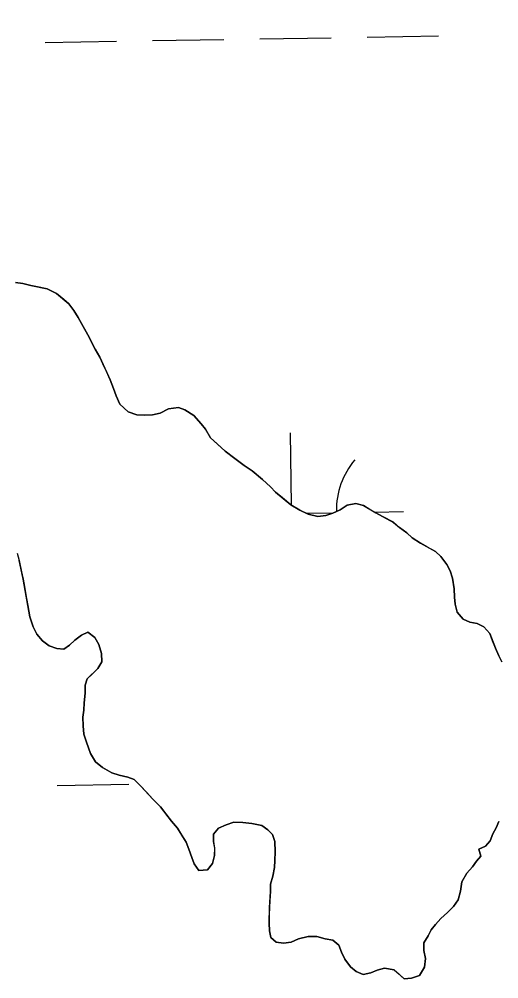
# Model space of a CAD drawing. Extents: x 3855477 to 3893699, y 299188 to 325115.
# Drawn here: x 3885830.2 to 3886044.6, y 312086 to 312515.6 of the extents above; entities that cross this region are included whole.
import ezdxf

# ---------------------------------------------------------------- set-up
doc = ezdxf.new("R2010")
doc.units = 0
for name, color, linetype in [('V-GRID-MAJR', 7, 'Continuous'), ('V-TOPO-SHOR', 7, 'Continuous'), ('V-WETL-SWMP', 7, 'Continuous')]:
    doc.layers.add(name, color=color, linetype=linetype)

msp = doc.modelspace()

# ---------------------------------------------------------------- linework, layer by layer
at = {"layer": 'V-GRID-MAJR'}
msp.add_spline([(3886286.22, 305049.4), (3886236.01, 308077.46), (3886135.52, 314137.45), (3886035.03, 320197.43), (3885984.75, 323229.35)], degree=3, dxfattribs=at)
at = {"layer": 'V-TOPO-SHOR'}
for points in [[(3886046.15, 312227.81), (3886044.65, 312230.55), (3886043.16, 312234.05), (3886041.87, 312237.37), (3886040.58, 312240.68), (3886037.92, 312243.63), (3886035.05, 312245.03), (3886031.77, 312245.67), (3886028.7, 312247.08), (3886026.05, 312250.22), (3886025.15, 312253.72), (3886024.81, 312256.82), (3886024.69, 312260.69), (3886024, 312265.35), (3886022.9, 312268.65), (3886021.41, 312271.58), (3886018.76, 312275.11), (3886016.29, 312277.28), (3886012.46, 312279.48), (3886009.59, 312281.08), (3886005.96, 312283.46), (3886003.48, 312285.64), (3886000.24, 312288.02), (3885997.57, 312290.39), (3885992.97, 312292.79), (3885989.72, 312294.59), (3885987.04, 312296.18), (3885984.17, 312297.98), (3885980.7, 312298.81), (3885976.82, 312298.11), (3885973.69, 312296.04), (3885970.38, 312294.55), (3885967.26, 312293.45), (3885963.77, 312292.93), (3885959.34, 312293.98), (3885955.7, 312295.78), (3885951.68, 312298.17), (3885947.87, 312301.34), (3885944.82, 312303.91), (3885942.55, 312306.27), (3885938.93, 312309.62), (3885934.36, 312313.38), (3885930.73, 312315.77), (3885926.53, 312318.94), (3885922.33, 312322.3), (3885918.72, 312325.46), (3885915.67, 312328.22), (3885913.42, 312332.13), (3885911.53, 312334.49), (3885908.31, 312338.22), (3885904.3, 312340.81), (3885901.41, 312341.83), (3885896.95, 312341.13), (3885893.25, 312339.27), (3885889.75, 312338.56), (3885886.27, 312338.43), (3885882.79, 312338.49), (3885878.95, 312339.91), (3885875.14, 312343.27), (3885873.46, 312346.98), (3885872.36, 312350.28), (3885870.89, 312354.18), (3885869.21, 312357.88), (3885867.54, 312361.39), (3885866.23, 312364.32), (3885864.17, 312367.84), (3885862.3, 312371.35), (3885860.81, 312374.28), (3885858.75, 312377.99), (3885856.5, 312382.09), (3885854.62, 312385.22), (3885852.35, 312388.16), (3885850.07, 312390.14), (3885846.83, 312392.9), (3885842.61, 312394.91), (3885838.37, 312395.77), (3885835.29, 312396.4), (3885831.82, 312397.24), (3885828.54, 312397.68)], [(3885829.26, 312276.6), (3885830.16, 312273.3), (3885831.23, 312268.25), (3885831.95, 312264.95), (3885832.47, 312261.65), (3885833.18, 312257.96), (3885834.05, 312253.11), (3885834.93, 312248.07), (3885836.4, 312243.59), (3885838.08, 312240.27), (3885840.54, 312237.33), (3885843.59, 312235.15), (3885847.05, 312233.92), (3885850.14, 312233.68), (3885852.69, 312235.37), (3885855.05, 312237.65), (3885857.99, 312239.92), (3885860.92, 312241.22), (3885863.97, 312238.84), (3885865.84, 312235.71), (3885866.93, 312231.63), (3885867.06, 312227.95), (3885865.26, 312224.89), (3885862.9, 312222.61), (3885860.54, 312220.34), (3885859.71, 312217.45), (3885859.65, 312213.97), (3885859.18, 312209.53), (3885859.12, 312206.24), (3885858.68, 312203.16), (3885858.8, 312199.29), (3885859.12, 312195.6), (3885860.22, 312191.91), (3885862.06, 312186.85), (3885864.31, 312183.14), (3885867.36, 312180.57), (3885871.57, 312178.17), (3885874.84, 312177.14), (3885878.7, 312176.3), (3885881.58, 312175.28)], [(3885881.58, 312175.28), (3885884.62, 312172.32), (3885887.08, 312169.57), (3885889.93, 312166.42), (3885893.35, 312163.08), (3885895.81, 312159.94), (3885898.26, 312156.6), (3885900.91, 312153.46), (3885902.79, 312150.53), (3885904.86, 312147.2), (3885905.96, 312144.09), (3885907.44, 312140.39), (3885908.36, 312137.47), (3885910.43, 312134.53), (3885914.31, 312134.85), (3885916.68, 312137.7), (3885917.52, 312141.17), (3885917.58, 312144.46), (3885917.05, 312147.56), (3885917.11, 312150.85), (3885919.29, 312153.52), (3885922.79, 312155), (3885926.1, 312156.1), (3885930.16, 312156.03), (3885934.21, 312155.57), (3885938.65, 312154.72), (3885941.32, 312152.73), (3885943.41, 312150.57), (3885944.51, 312147.45), (3885944.62, 312142.81), (3885944.55, 312138.94), (3885944.3, 312135.85), (3885943.65, 312132), (3885942.62, 312128.34), (3885942.56, 312125.05), (3885942.29, 312121), (3885942.04, 312117.91), (3885941.98, 312114.62), (3885941.92, 312110.95), (3885942.05, 312107.46), (3885942.77, 312104.55), (3885945.05, 312102.38), (3885948.33, 312101.93), (3885951.82, 312102.45), (3885955.14, 312103.94), (3885959.41, 312105.02), (3885963.28, 312104.95), (3885966.93, 312103.92), (3885970.4, 312103.28), (3885973.07, 312101.1), (3885974.37, 312097.98), (3885975.86, 312094.86), (3885978.31, 312091.34), (3885980.79, 312089.35), (3885984.05, 312087.94), (3885987.35, 312088.66), (3885990.27, 312089.96), (3885993.58, 312090.87), (3885997.82, 312090.02), (3886000.1, 312088.04), (3886002.39, 312086.07), (3886005.68, 312086.39), (3886009.18, 312087.49), (3886011.38, 312091.32), (3886011.84, 312095.18), (3886011.13, 312098.67), (3886011.19, 312102.15), (3886012.99, 312105.22), (3886014.39, 312107.9), (3886016.37, 312110.37), (3886018.74, 312113.04), (3886021.69, 312115.69), (3886024.44, 312118.35), (3886026.43, 312121.41), (3886027.47, 312125.26), (3886028.12, 312129.5), (3886030.32, 312133.33), (3886032.89, 312136.18), (3886034.67, 312138.67), (3886036.65, 312140.95), (3886035.73, 312144.06), (3886038.66, 312145.36), (3886040.83, 312147.84), (3886042.05, 312150.91), (3886043.45, 312153.6), (3886044.66, 312156.47)]]:
    msp.add_lwpolyline(points, dxfattribs=at)
at = {"layer": 'V-WETL-SWMP'}
for p, q in [((3885841.74, 312505.24), (3885873.74, 312505.76)), ((3885889.74, 312506.02), (3885921.73, 312506.54)), ((3885937.73, 312506.8), (3885969.73, 312507.32)), ((3885985.73, 312507.58), (3886017.72, 312508.11)), ((3885828.54, 312397.68), (3885831.82, 312397.24)), ((3885831.82, 312397.24), (3885835.29, 312396.4)), ((3885835.29, 312396.4), (3885842.61, 312394.91)), ((3885842.61, 312394.91), (3885846.83, 312392.9)), ((3885846.83, 312392.9), (3885852.35, 312388.16)), ((3885852.35, 312388.16), (3885854.62, 312385.22)), ((3885854.62, 312385.22), (3885856.5, 312382.09)), ((3885856.5, 312382.09), (3885860.81, 312374.28)), ((3885860.81, 312374.28), (3885864.17, 312367.84)), ((3885864.17, 312367.84), (3885866.23, 312364.32)), ((3885866.23, 312364.32), (3885870.89, 312354.18)), ((3885870.89, 312354.18), (3885872.36, 312350.28)), ((3885872.36, 312350.28), (3885873.46, 312346.97)), ((3885873.46, 312346.97), (3885875.14, 312343.27)), ((3885875.14, 312343.27), (3885878.94, 312339.91)), ((3885893.24, 312339.27), (3885896.95, 312341.13)), ((3885896.95, 312341.13), (3885901.41, 312341.83)), ((3885901.41, 312341.83), (3885904.3, 312340.81)), ((3885904.3, 312340.81), (3885908.31, 312338.22)), ((3885878.94, 312339.91), (3885882.79, 312338.49)), ((3885882.79, 312338.49), (3885886.27, 312338.43)), ((3885886.27, 312338.43), (3885889.75, 312338.56)), ((3885889.75, 312338.56), (3885893.24, 312339.27)), ((3885908.31, 312338.22), (3885911.53, 312334.49)), ((3885911.53, 312334.49), (3885913.42, 312332.13)), ((3885913.42, 312332.13), (3885915.67, 312328.22)), ((3885915.67, 312328.22), (3885922.33, 312322.3)), ((3885951.98, 312298), (3885951.45, 312330.4)), ((3885922.33, 312322.3), (3885926.53, 312318.94)), ((3885926.53, 312318.94), (3885930.73, 312315.77)), ((3885930.73, 312315.77), (3885934.36, 312313.38)), ((3885934.36, 312313.38), (3885938.93, 312309.62)), ((3885938.93, 312309.62), (3885942.55, 312306.27)), ((3885942.55, 312306.27), (3885944.82, 312303.91)), ((3885944.82, 312303.91), (3885951.68, 312298.18)), ((3885951.68, 312298.18), (3885955.7, 312295.78)), ((3885973.69, 312296.04), (3885976.82, 312298.11)), ((3885976.82, 312298.11), (3885980.7, 312298.81)), ((3885980.7, 312298.81), (3885984.17, 312297.98)), ((3885984.17, 312297.98), (3885989.72, 312294.59)), ((3885955.7, 312295.78), (3885959.34, 312293.98)), ((3885958.28, 312294.5), (3885970.73, 312294.71)), ((3885959.34, 312293.98), (3885963.77, 312292.93)), ((3885967.26, 312293.45), (3885970.38, 312294.55)), ((3885970.38, 312294.55), (3885973.69, 312296.04)), ((3885989.03, 312295.01), (3886002.03, 312295.22)), ((3885989.72, 312294.59), (3885997.57, 312290.38)), ((3885963.77, 312292.93), (3885967.26, 312293.45)), ((3885997.57, 312290.38), (3886000.24, 312288.02)), ((3886000.24, 312288.02), (3886003.48, 312285.64)), ((3886003.48, 312285.64), (3886005.96, 312283.46)), ((3886005.96, 312283.46), (3886009.59, 312281.08)), ((3886009.59, 312281.08), (3886016.29, 312277.28)), ((3886016.29, 312277.28), (3886018.76, 312275.11)), ((3885831.95, 312264.95), (3885830.16, 312273.3)), ((3886018.76, 312275.11), (3886021.41, 312271.58)), ((3886021.41, 312271.58), (3886022.9, 312268.65)), ((3886022.9, 312268.65), (3886024, 312265.34)), ((3885834.93, 312248.07), (3885831.95, 312264.95)), ((3886024, 312265.34), (3886024.69, 312260.69)), ((3886024.69, 312260.69), (3886024.81, 312256.82)), ((3886024.81, 312256.82), (3886025.15, 312253.72)), ((3886025.15, 312253.72), (3886026.05, 312250.22)), ((3885836.4, 312243.59), (3885834.93, 312248.07)), ((3886026.05, 312250.22), (3886028.7, 312247.08)), ((3886028.7, 312247.08), (3886031.77, 312245.67)), ((3885838.08, 312240.27), (3885836.4, 312243.59)), ((3886031.77, 312245.67), (3886035.05, 312245.03)), ((3886035.05, 312245.03), (3886037.92, 312243.63)), ((3886037.92, 312243.63), (3886040.58, 312240.68)), ((3885840.54, 312237.33), (3885838.08, 312240.27)), ((3885855.05, 312237.65), (3885852.69, 312235.37)), ((3885857.99, 312239.91), (3885855.05, 312237.65)), ((3885860.91, 312241.22), (3885857.99, 312239.91)), ((3885863.97, 312238.84), (3885860.91, 312241.22)), ((3885865.84, 312235.71), (3885863.97, 312238.84)), ((3886040.58, 312240.68), (3886043.16, 312234.05)), ((3885843.59, 312235.15), (3885840.54, 312237.33)), ((3885847.05, 312233.92), (3885843.59, 312235.15)), ((3885850.14, 312233.67), (3885847.05, 312233.92)), ((3885852.69, 312235.37), (3885850.14, 312233.67)), ((3885866.93, 312231.63), (3885865.84, 312235.71)), ((3886043.16, 312234.05), (3886044.65, 312230.55)), ((3885867.06, 312227.95), (3885866.93, 312231.63)), ((3885860.54, 312220.33), (3885865.26, 312224.89)), ((3885865.26, 312224.89), (3885867.06, 312227.95)), ((3885859.65, 312213.97), (3885859.71, 312217.45)), ((3885859.71, 312217.45), (3885860.54, 312220.33)), ((3885859.18, 312209.53), (3885859.65, 312213.97)), ((3885859.12, 312206.24), (3885859.18, 312209.53)), ((3885858.68, 312203.16), (3885859.12, 312206.24)), ((3885858.8, 312199.29), (3885858.68, 312203.16)), ((3885859.12, 312195.61), (3885858.8, 312199.29)), ((3885860.22, 312191.91), (3885859.12, 312195.61)), ((3885862.06, 312186.85), (3885860.22, 312191.91)), ((3885864.31, 312183.13), (3885862.06, 312186.85)), ((3885867.36, 312180.56), (3885864.31, 312183.13)), ((3885871.57, 312178.17), (3885867.36, 312180.56)), ((3885874.84, 312177.14), (3885871.57, 312178.17)), ((3885878.69, 312176.3), (3885874.84, 312177.14)), ((3885881.58, 312175.28), (3885878.69, 312176.3)), ((3885884.62, 312172.32), (3885881.58, 312175.28)), ((3885847.16, 312172.61), (3885879.16, 312173.13)), ((3885889.93, 312166.42), (3885884.62, 312172.32)), ((3885893.35, 312163.08), (3885889.93, 312166.42)), ((3885898.26, 312156.6), (3885893.35, 312163.08)), ((3885900.91, 312153.46), (3885898.26, 312156.6)), ((3885926.1, 312156.1), (3885922.79, 312155)), ((3885930.16, 312156.03), (3885926.1, 312156.1)), ((3885934.21, 312155.57), (3885930.16, 312156.03)), ((3886044.66, 312156.47), (3886043.45, 312153.59)), ((3885904.86, 312147.2), (3885900.91, 312153.46)), ((3885919.28, 312153.52), (3885917.11, 312150.85)), ((3885922.79, 312155), (3885919.28, 312153.52)), ((3885938.65, 312154.71), (3885934.21, 312155.57)), ((3885941.32, 312152.73), (3885938.65, 312154.71)), ((3885943.41, 312150.57), (3885941.32, 312152.73)), ((3886043.45, 312153.59), (3886042.05, 312150.91)), ((3885917.11, 312150.85), (3885917.05, 312147.56)), ((3885917.05, 312147.56), (3885917.57, 312144.46)), ((3885944.51, 312147.45), (3885943.41, 312150.57)), ((3885944.62, 312142.81), (3885944.51, 312147.45)), ((3886040.83, 312147.84), (3886038.66, 312145.36)), ((3886042.05, 312150.91), (3886040.83, 312147.84)), ((3885905.96, 312144.09), (3885904.86, 312147.2)), ((3885907.44, 312140.39), (3885905.96, 312144.09)), ((3885917.57, 312144.46), (3885917.51, 312141.17)), ((3886038.66, 312145.36), (3886035.73, 312144.06)), ((3886035.73, 312144.06), (3886036.65, 312140.95)), ((3885908.36, 312137.47), (3885907.44, 312140.39)), ((3885917.51, 312141.17), (3885916.68, 312137.7)), ((3885944.3, 312135.85), (3885944.55, 312138.94)), ((3885944.55, 312138.94), (3885944.62, 312142.81)), ((3886036.65, 312140.95), (3886034.67, 312138.67)), ((3885910.43, 312134.53), (3885908.36, 312137.47)), ((3885914.31, 312134.85), (3885910.43, 312134.53)), ((3885916.68, 312137.7), (3885914.31, 312134.85)), ((3885943.65, 312132), (3885944.3, 312135.85)), ((3886032.88, 312136.18), (3886030.32, 312133.33)), ((3886034.67, 312138.67), (3886032.88, 312136.18)), ((3885942.62, 312128.34), (3885943.65, 312132)), ((3886030.32, 312133.33), (3886028.12, 312129.5)), ((3885942.56, 312125.05), (3885942.62, 312128.34)), ((3886028.12, 312129.5), (3886027.47, 312125.26)), ((3885942.04, 312117.91), (3885942.56, 312125.05)), ((3886027.47, 312125.26), (3886026.43, 312121.41)), ((3885941.92, 312110.95), (3885942.04, 312117.91)), ((3886024.44, 312118.35), (3886021.68, 312115.69)), ((3886026.43, 312121.41), (3886024.44, 312118.35)), ((3886018.74, 312113.04), (3886016.37, 312110.37)), ((3886021.68, 312115.69), (3886018.74, 312113.04)), ((3885942.05, 312107.46), (3885941.92, 312110.95)), ((3886016.37, 312110.37), (3886014.39, 312107.9)), ((3885942.77, 312104.55), (3885942.05, 312107.46)), ((3885945.05, 312102.38), (3885942.77, 312104.55)), ((3885959.41, 312105.02), (3885955.13, 312103.94)), ((3885963.28, 312104.95), (3885959.41, 312105.02)), ((3885966.93, 312103.92), (3885963.28, 312104.95)), ((3886012.99, 312105.21), (3886011.19, 312102.15)), ((3886014.39, 312107.9), (3886012.99, 312105.21)), ((3885948.33, 312101.93), (3885945.05, 312102.38)), ((3885951.82, 312102.45), (3885948.33, 312101.93)), ((3885955.13, 312103.94), (3885951.82, 312102.45)), ((3885970.4, 312103.28), (3885966.93, 312103.92)), ((3885973.07, 312101.1), (3885970.4, 312103.28)), ((3885974.37, 312097.98), (3885973.07, 312101.1)), ((3886011.19, 312102.15), (3886011.13, 312098.67)), ((3885975.86, 312094.86), (3885974.37, 312097.98)), ((3886011.13, 312098.67), (3886011.84, 312095.18)), ((3885978.31, 312091.33), (3885975.86, 312094.86)), ((3886011.84, 312095.18), (3886011.38, 312091.32)), ((3885980.79, 312089.36), (3885978.31, 312091.33)), ((3885984.05, 312087.94), (3885980.79, 312089.36)), ((3885987.35, 312088.66), (3885984.05, 312087.94)), ((3885990.27, 312089.96), (3885987.35, 312088.66)), ((3885993.58, 312090.87), (3885990.27, 312089.96)), ((3885997.82, 312090.02), (3885993.58, 312090.87)), ((3886002.39, 312086.06), (3885997.82, 312090.02)), ((3886009.18, 312087.49), (3886005.68, 312086.39)), ((3886011.38, 312091.32), (3886009.18, 312087.49)), ((3886005.68, 312086.39), (3886002.39, 312086.06))]:
    msp.add_line(p, q, dxfattribs=at)
msp.add_arc((3886007.27, 312295.78), 35.25, 140.1615, 180.7942, dxfattribs=at)

doc.saveas('drawing.dxf')
